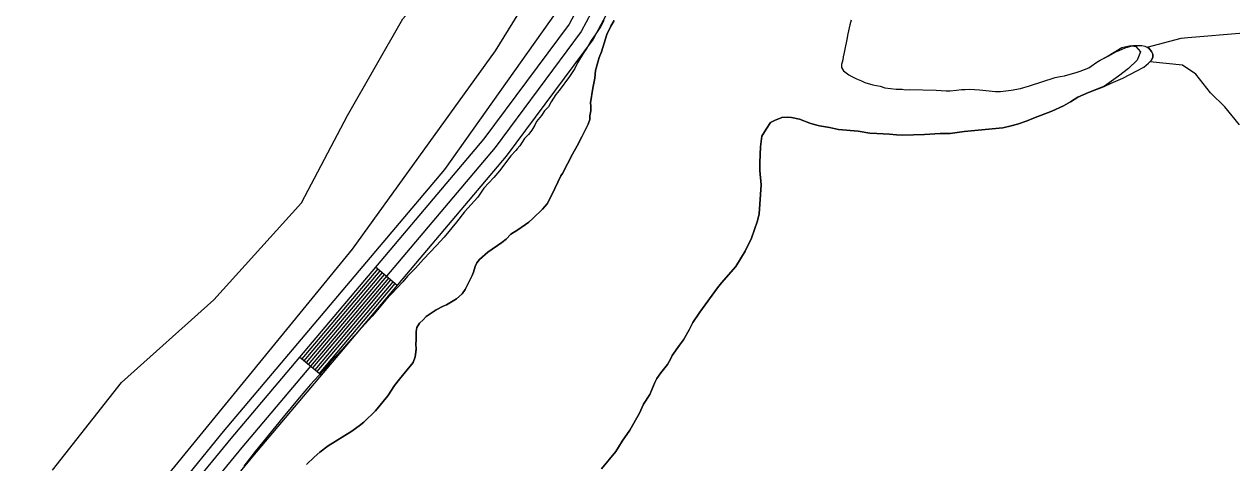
# Model space of a CAD drawing. Extents: x 3161615 to 3199515, y 867541 to 892976.
# Drawn here: x 3168624 to 3169906, y 879661 to 880127 of the extents above; entities that cross this region are included whole.
import ezdxf

# ---------------------------------------------------------------- set-up
doc = ezdxf.new("R2010")
doc.units = 0
for name, color, linetype in [('V-ROAD-CNTR', 7, 'Continuous'), ('V-SITE-VEGE', 7, 'Continuous'), ('V-TOPO-SHOR', 7, 'Continuous'), ('V-WETL-SWMP', 7, 'Continuous')]:
    doc.layers.add(name, color=color, linetype=linetype)

msp = doc.modelspace()

# ---------------------------------------------------------------- linework, layer by layer
at = {"layer": 'V-ROAD-CNTR'}
for p, q in [((3169019.7, 879849.5), (3168996.8, 879868.8)), ((3168939.1, 879753.9), (3168916.2, 879773.3))]:
    msp.add_line(p, q, dxfattribs=at)
for points in [[(3169145.1, 881897.3), (3169164.2, 881845.8), (3169179.9, 881794.7), (3169222, 881674.8), (3169262.3, 881541.8), (3169311, 881393.1), (3169363.6, 881222.1), (3169385.1, 881151), (3169400.6, 881076.9), (3169410.9, 880990.5), (3169412.4, 880911), (3169406.7, 880838), (3169409.7, 880764.2), (3169403, 880675), (3169388.9, 880603.4), (3169370, 880527.2), (3169349.1, 880444.5), (3169329.7, 880382.2), (3169292.8, 880297.5), (3169254.8, 880225.7), (3169202.4, 880127.2), (3169111.9, 880005.4), (3168843.2, 879686.7), (3168693.7, 879504.4)], [(3169159.1, 881902.7), (3169178.4, 881850.6), (3169194.1, 881799.4), (3169236.2, 881679.4), (3169276.6, 881546.3), (3169325.3, 881397.6), (3169378, 881226.5), (3169399.6, 881154.7), (3169415.4, 881079.3), (3169425.9, 880991.5), (3169427.4, 880910.5), (3169421.8, 880837.7), (3169424.7, 880763.9), (3169417.9, 880673), (3169403.5, 880600.1), (3169384.6, 880523.5), (3169363.5, 880440.4), (3169343.8, 880377), (3169306.3, 880291), (3169268.1, 880218.7), (3169215.1, 880119.2), (3169123.7, 879996.1), (3168854.8, 879677.2), (3168705.2, 879494.7)], [(3169173.1, 881908.2), (3169192.6, 881855.4), (3169208.4, 881804.1), (3169250.5, 881684.1), (3169290.9, 881550.8), (3169339.6, 881402.2), (3169392.3, 881230.8), (3169414.2, 881158.4), (3169430.2, 881081.7), (3169440.9, 880992.5), (3169442.4, 880910.1), (3169436.8, 880837.5), (3169439.7, 880763.7), (3169432.8, 880670.9), (3169418.2, 880596.9), (3169399.1, 880519.9), (3169378, 880436.3), (3169357.8, 880371.8), (3169319.8, 880284.5), (3169281.3, 880211.6), (3169227.8, 880111.2), (3169135.5, 879986.7), (3168866.3, 879667.6), (3168716.7, 879485.1)], [(3168999.1, 879866.9), (3168918.5, 879771.3)], [(3169001.4, 879865), (3168920.8, 879769.4)], [(3169003.7, 879863), (3168923.1, 879767.5)], [(3169006, 879861.1), (3168925.4, 879765.5)], [(3169008.3, 879859.2), (3168927.7, 879763.6)], [(3169010.5, 879857.2), (3168930, 879761.7)], [(3169012.8, 879855.3), (3168932.3, 879759.7)], [(3169015.1, 879853.4), (3168934.6, 879757.8)], [(3169017.4, 879851.4), (3168936.8, 879755.9)]]:
    msp.add_lwpolyline(points, dxfattribs=at)
at = {"layer": 'V-SITE-VEGE'}
for p, q in [((3169239.1, 880130.9), (3169235.5, 880124.3)), ((3169246.5, 880125.1), (3169250.2, 880131.1)), ((3169501.7, 880131.4), (3169500.1, 880126.3)), ((3169230, 880115.9), (3169225.8, 880109.9)), ((3169235.5, 880124.3), (3169230, 880115.9)), ((3169236.8, 880097.7), (3169242.3, 880116)), ((3169242.3, 880116), (3169246.5, 880125.1)), ((3169498, 880116.7), (3169497, 880110.9)), ((3169500.1, 880126.3), (3169498, 880116.7)), ((3169225.8, 880109.9), (3169220.9, 880101.5)), ((3169497, 880110.9), (3169494.9, 880100.7)), ((3169772.5, 880092.3), (3169789, 880102.3)), ((3169789, 880102.3), (3169798.5, 880104.4)), ((3169798.5, 880104.4), (3169803.8, 880103.5)), ((3169803.8, 880103.5), (3169808.8, 880097.8)), ((3169217.3, 880096.1), (3169211.2, 880085.9)), ((3169220.9, 880101.5), (3169217.3, 880096.1)), ((3169230.1, 880077.9), (3169234.3, 880091.7)), ((3169234.3, 880091.7), (3169236.8, 880097.7)), ((3169492.7, 880089.3), (3169491.5, 880084.2)), ((3169493, 880092.3), (3169492.7, 880089.3)), ((3169494.3, 880097.1), (3169493, 880092.3)), ((3169494.9, 880100.7), (3169494.3, 880097.1)), ((3169765.9, 880088.9), (3169772.5, 880092.3)), ((3169808.8, 880097.8), (3169805.1, 880088.7)), ((3169208.2, 880079.9), (3169202.7, 880071.5)), ((3169211.2, 880085.9), (3169208.2, 880079.9)), ((3169229.4, 880069.7), (3169230.1, 880077.9)), ((3169491.5, 880084.2), (3169491.5, 880081.1)), ((3169491.5, 880081.1), (3169493.6, 880077.5)), ((3169493.6, 880077.5), (3169499.3, 880073.3)), ((3169741.4, 880076.1), (3169744.7, 880077.3)), ((3169744.7, 880077.3), (3169753.8, 880080.8)), ((3169753.8, 880080.8), (3169756.5, 880082.3)), ((3169756.5, 880082.3), (3169762.3, 880086.8)), ((3169762.3, 880086.8), (3169765.9, 880088.9)), ((3169796, 880080), (3169785.3, 880071.8)), ((3169805.1, 880088.7), (3169796, 880080)), ((3169202.7, 880071.5), (3169191.8, 880056.5)), ((3169227.3, 880059.2), (3169229.4, 880069.7)), ((3169499.3, 880073.3), (3169502.3, 880071.5)), ((3169502.3, 880071.5), (3169507.4, 880069)), ((3169507.4, 880069), (3169512.5, 880066.9)), ((3169512.5, 880066.9), (3169516.1, 880065.1)), ((3169516.1, 880065.1), (3169524.8, 880062.6)), ((3169690.8, 880061.5), (3169718.2, 880070.4)), ((3169718.2, 880070.4), (3169723.6, 880071.6)), ((3169723.6, 880071.6), (3169728.2, 880072.2)), ((3169728.2, 880072.2), (3169741.4, 880076.1)), ((3169785.3, 880071.8), (3169770.6, 880061.2)), ((3169188.2, 880052.3), (3169183.3, 880044.5)), ((3169191.8, 880056.5), (3169188.2, 880052.3)), ((3169225.1, 880043.5), (3169227.3, 880059.2)), ((3169524.8, 880062.6), (3169532.3, 880061.1)), ((3169532.3, 880061.1), (3169537.2, 880059.6)), ((3169537.2, 880059.6), (3169543.5, 880058.9)), ((3169543.5, 880058.9), (3169549.5, 880058)), ((3169549.5, 880058), (3169555.8, 880058)), ((3169555.8, 880058), (3169558.8, 880057.3)), ((3169558.8, 880057.3), (3169563.1, 880057.6)), ((3169563.1, 880057.6), (3169592, 880056.9)), ((3169592, 880056.9), (3169602.5, 880056.2)), ((3169602.5, 880056.2), (3169606.7, 880056.2)), ((3169606.7, 880056.2), (3169613.6, 880056.8)), ((3169613.6, 880056.8), (3169618.8, 880057.7)), ((3169618.8, 880057.7), (3169622.7, 880057.6)), ((3169622.7, 880057.6), (3169627.2, 880057.9)), ((3169627.2, 880057.9), (3169637.7, 880057.3)), ((3169637.7, 880057.3), (3169654.9, 880055.7)), ((3169654.9, 880055.7), (3169660, 880055.7)), ((3169660, 880055.7), (3169671.5, 880056.8)), ((3169671.5, 880056.8), (3169681.4, 880058.9)), ((3169681.4, 880058.9), (3169690.8, 880061.5)), ((3169753.7, 880054.6), (3169742.2, 880049.6)), ((3169770.6, 880061.2), (3169753.7, 880054.6)), ((3169180.3, 880039.1), (3169176.1, 880034.9)), ((3169183.3, 880044.5), (3169180.3, 880039.1)), ((3169225.4, 880040.2), (3169225.1, 880043.5)), ((3169225.3, 880035.1), (3169225.4, 880040.2)), ((3169727.1, 880040.3), (3169714.7, 880034.6)), ((3169734.3, 880044.5), (3169727.1, 880040.3)), ((3169742.2, 880049.6), (3169734.3, 880044.5)), ((3169173, 880030.1), (3169167.6, 880023.5)), ((3169176.1, 880034.9), (3169173, 880030.1)), ((3169222.6, 880021), (3169224.1, 880025.8)), ((3169224.1, 880025.8), (3169224.4, 880029.7)), ((3169224.4, 880029.7), (3169225.3, 880035.1)), ((3169428, 880027.8), (3169420.1, 880024.9)), ((3169433.7, 880028.4), (3169428, 880027.8)), ((3169438.2, 880027.8), (3169433.7, 880028.4)), ((3169446.7, 880026.2), (3169438.2, 880027.8)), ((3169457.8, 880022), (3169446.7, 880026.2)), ((3169695.1, 880027.2), (3169688.5, 880024.5)), ((3169714.7, 880034.6), (3169695.1, 880027.2)), ((3169162.7, 880014.5), (3169159.1, 880009.7)), ((3169165.8, 880019.9), (3169162.7, 880014.5)), ((3169167.6, 880023.5), (3169165.8, 880019.9)), ((3169215.6, 880007.4), (3169218.6, 880012.9)), ((3169218.6, 880012.9), (3169222.6, 880021)), ((3169411.4, 880015.6), (3169406.8, 880008.1)), ((3169415.9, 880022.5), (3169411.4, 880015.6)), ((3169420.1, 880024.9), (3169415.9, 880022.5)), ((3169463.8, 880020.1), (3169457.8, 880022)), ((3169468, 880019.2), (3169463.8, 880020.1)), ((3169478.5, 880017.4), (3169468, 880019.2)), ((3169488.2, 880015.2), (3169478.5, 880017.4)), ((3169508.9, 880013.3), (3169488.2, 880015.2)), ((3169521.6, 880011.4), (3169508.9, 880013.3)), ((3169621.6, 880013.1), (3169606.8, 880011)), ((3169662.5, 880017.1), (3169621.6, 880013.1)), ((3169671.6, 880019.2), (3169662.5, 880017.1)), ((3169678.2, 880020.9), (3169671.6, 880019.2)), ((3169688.5, 880024.5), (3169678.2, 880020.9)), ((3169154.9, 880005.5), (3169150, 879997.7)), ((3169159.1, 880009.7), (3169154.9, 880005.5)), ((3169210.7, 879997.8), (3169215.6, 880007.4)), ((3169406.8, 880008.1), (3169405.3, 879996.9)), ((3169528.8, 880010.8), (3169521.6, 880011.4)), ((3169542.4, 880010.1), (3169528.8, 880010.8)), ((3169549.6, 880009.5), (3169542.4, 880010.1)), ((3169556.2, 880009.2), (3169549.6, 880009.5)), ((3169579.4, 880009.7), (3169556.2, 880009.2)), ((3169596, 880010.8), (3169579.4, 880009.7)), ((3169606.8, 880011), (3169596, 880010.8)), ((3169140.3, 879987), (3169128.2, 879971.4)), ((3169145.8, 879992.9), (3169140.3, 879987)), ((3169147, 879994.7), (3169145.8, 879992.9)), ((3169150, 879997.7), (3169147, 879994.7)), ((3169195.2, 879968.4), (3169205.9, 879989.1)), ((3169205.9, 879989.1), (3169210.7, 879997.8)), ((3169405.2, 879988.5), (3169404.6, 879979.8)), ((3169405.3, 879996.9), (3169405.2, 879988.5)), ((3169404.6, 879979.8), (3169404.8, 879971.6)), ((3169122.2, 879964.2), (3169111.9, 879952.8)), ((3169128.2, 879971.4), (3169122.2, 879964.2)), ((3169184, 879945.6), (3169193.4, 879966)), ((3169193.4, 879966), (3169195.2, 879968.4)), ((3169404.8, 879971.6), (3169406, 879956.3)), ((3169111.9, 879952.8), (3169105.2, 879943.2)), ((3169406, 879956.3), (3169404, 879925.6)), ((3169105.2, 879943.2), (3169091.3, 879927.6)), ((3169174, 879930.5), (3169179.1, 879936.2)), ((3169179.1, 879936.2), (3169184, 879945.6)), ((3169091.3, 879927.6), (3169082.8, 879916.8)), ((3169163.7, 879920.4), (3169174, 879930.5)), ((3169404, 879925.6), (3169402.2, 879918)), ((3169082.8, 879916.8), (3169069.5, 879900.7)), ((3169147.7, 879908.4), (3169159.4, 879916.5)), ((3169159.4, 879916.5), (3169163.7, 879920.4)), ((3169402.2, 879918), (3169395.8, 879899.7)), ((3169069.5, 879900.7), (3169061.6, 879891.7)), ((3169131, 879894.9), (3169135.3, 879898.5)), ((3169135.3, 879898.5), (3169140.4, 879903.9)), ((3169140.4, 879903.9), (3169147.7, 879908.4)), ((3169395.8, 879899.7), (3169389.1, 879885.9)), ((3169061.6, 879891.7), (3169047.7, 879877.3)), ((3169107.2, 879876.9), (3169115.9, 879884.7)), ((3169115.9, 879884.7), (3169131, 879894.9)), ((3169389.1, 879885.9), (3169379.1, 879869.4)), ((3169047.7, 879877.3), (3169039.2, 879867.7)), ((3169102.6, 879869.7), (3169104.4, 879873.6)), ((3169104.4, 879873.6), (3169107.2, 879876.9)), ((3169030.8, 879859.3), (3169025.9, 879853.3)), ((3169039.2, 879867.7), (3169030.8, 879859.3)), ((3169091.9, 879845.1), (3169099.2, 879860.1)), ((3169099.2, 879860.1), (3169100.8, 879863.7)), ((3169100.8, 879863.7), (3169102.6, 879869.7)), ((3169379.1, 879869.4), (3169363.9, 879852.3)), ((3169025.9, 879853.3), (3169007.8, 879834.2)), ((3169359.7, 879846.9), (3169340.9, 879821)), ((3169363.9, 879852.3), (3169359.7, 879846.9)), ((3169007.8, 879834.2), (3168993.3, 879816.8)), ((3169072, 879828.9), (3169082.9, 879835.2)), ((3169082.9, 879835.2), (3169088.6, 879840.6)), ((3169088.6, 879840.6), (3169091.9, 879845.1)), ((3169050.6, 879816.4), (3169061.1, 879823.6)), ((3169061.1, 879823.6), (3169068.7, 879827.4)), ((3169068.7, 879827.4), (3169072, 879828.9)), ((3169340.9, 879821), (3169333.6, 879809.9)), ((3168993.3, 879816.8), (3168970.9, 879792.2)), ((3169040.6, 879804.7), (3169043.3, 879809.2)), ((3169043.3, 879809.2), (3169047.2, 879812.8)), ((3169047.2, 879812.8), (3169050.6, 879816.4)), ((3169333.6, 879809.9), (3169329.7, 879802.1)), ((3169039.9, 879800.5), (3169040.6, 879804.7)), ((3169039.9, 879791.1), (3169039.9, 879800.5)), ((3169329.7, 879802.1), (3169323.6, 879791.6)), ((3168970.9, 879792.2), (3168961.2, 879781.4)), ((3169038.9, 879773.4), (3169039.9, 879781.8)), ((3169039.6, 879787.5), (3169039.9, 879791.1)), ((3169039.9, 879781.8), (3169039.6, 879787.5)), ((3169319.3, 879785.9), (3169311.8, 879774.8)), ((3169323.6, 879791.6), (3169319.3, 879785.9)), ((3168961.2, 879781.4), (3168948.5, 879767.7)), ((3169036.8, 879767.4), (3169038.9, 879773.4)), ((3169310.2, 879771.8), (3169306.6, 879765.5)), ((3169311.8, 879774.8), (3169310.2, 879771.8)), ((3168941.2, 879758.7), (3168927.9, 879744.3)), ((3168948.5, 879767.7), (3168941.2, 879758.7)), ((3169022.2, 879749.7), (3169036.8, 879767.4)), ((3169299.6, 879756.5), (3169295.4, 879750.5)), ((3169306.6, 879765.5), (3169299.6, 879756.5)), ((3168927.9, 879744.3), (3168915.8, 879729.9)), ((3169017.1, 879743.1), (3169022.2, 879749.7)), ((3169293.3, 879746.3), (3169287.8, 879733.4)), ((3169295.4, 879750.5), (3169293.3, 879746.3)), ((3168996.8, 879716.3), (3169009.8, 879732.2)), ((3169009.8, 879732.2), (3169017.1, 879743.1)), ((3169287.8, 879733.4), (3169281.1, 879723.2)), ((3168915.8, 879729.9), (3168898.9, 879709.5)), ((3169281.1, 879723.2), (3169277.1, 879713.8)), ((3168898.9, 879709.5), (3168869.2, 879673)), ((3168984.4, 879704.1), (3168996.8, 879716.3)), ((3169277.1, 879713.8), (3169266.8, 879695.5)), ((3168946.6, 879678.9), (3168971.7, 879694.5)), ((3168971.7, 879694.5), (3168976.8, 879698.4)), ((3168976.8, 879698.4), (3168979.5, 879700.2)), ((3168979.5, 879700.2), (3168984.4, 879704.1)), ((3169266.8, 879695.5), (3169258.6, 879683.8)), ((3169258.6, 879683.8), (3169254.7, 879677.5)), ((3168869.2, 879673), (3168857.1, 879657.4)), ((3168923.6, 879659.2), (3168931.8, 879667)), ((3168931.8, 879667), (3168937.5, 879672.1)), ((3168937.5, 879672.1), (3168946.6, 879678.9)), ((3169251.7, 879673), (3169236.8, 879654.4)), ((3169254.7, 879677.5), (3169251.7, 879673))]:
    msp.add_line(p, q, dxfattribs=at)
msp.add_lwpolyline([(3168653.9, 879653.1), (3168727.2, 879746.1), (3168825.1, 879834.2), (3168918.1, 879937.1), (3168967, 880030.1), (3169025.7, 880132.9), (3169104, 880221.1), (3169162.7, 880319), (3169226.3, 880470.8), (3169280.2, 880661.8), (3169309.5, 880730.3), (3169319.3, 880769.5), (3169343.8, 880784.2), (3169358.5, 880749.9), (3169358.5, 880691.2), (3169290, 880446.3), (3169265.5, 880328.8), (3169123.6, 880098.7), (3168971.9, 879888.1), (3168688.1, 879540.4)], dxfattribs=at)
at = {"layer": 'V-TOPO-SHOR'}
for points in [[(3167942.8, 878474.1), (3167973, 878573.7), (3168033.2, 878698.1), (3168098.2, 878792.7), (3168148.3, 878862.3), (3168328.4, 879086.2), (3168523.4, 879310), (3168835.4, 879694.2), (3169070.5, 879972.7), (3169195.6, 880149.3), (3169280.8, 880311.1), (3169341.1, 880475.5), (3169378.9, 880637.4), (3169399.3, 880796.8), (3169397.1, 880916.5), (3169387.5, 881038.7), (3169358, 881188.3), (3169249.3, 881560), (3169120.8, 881931.7), (3169103.4, 881974.2)], [(3169250.2, 880131.1), (3169246.5, 880125.1), (3169242.3, 880116), (3169236.8, 880097.7), (3169234.3, 880091.7), (3169230.1, 880077.9), (3169229.4, 880069.7), (3169227.3, 880059.2), (3169225.1, 880043.5), (3169225.4, 880040.2), (3169225.3, 880035.1), (3169224.4, 880029.7), (3169224.1, 880025.8), (3169222.6, 880021), (3169218.6, 880012.9), (3169215.6, 880007.4), (3169210.7, 879997.8), (3169205.9, 879989.1), (3169195.2, 879968.4), (3169193.4, 879966), (3169184, 879945.6), (3169179.1, 879936.2), (3169174, 879930.5), (3169163.7, 879920.4), (3169159.4, 879916.5), (3169147.7, 879908.4), (3169140.4, 879903.9), (3169135.3, 879898.5), (3169131, 879894.9), (3169115.9, 879884.7), (3169107.2, 879876.9), (3169104.4, 879873.6), (3169102.6, 879869.7), (3169100.8, 879863.7), (3169099.2, 879860.1), (3169091.9, 879845.1), (3169088.6, 879840.6), (3169082.9, 879835.2), (3169072, 879828.9), (3169068.7, 879827.4), (3169061.1, 879823.6), (3169050.6, 879816.4), (3169047.2, 879812.8), (3169043.3, 879809.2), (3169040.6, 879804.7), (3169039.9, 879800.5), (3169039.9, 879791.1), (3169039.6, 879787.5)], [(3169501.7, 880131.4), (3169500.1, 880126.3), (3169498, 880116.7), (3169497, 880110.9), (3169494.9, 880100.7), (3169494.3, 880097.1), (3169493, 880092.3), (3169492.7, 880089.3), (3169491.5, 880084.2), (3169491.5, 880081.1), (3169493.6, 880077.5), (3169499.3, 880073.3), (3169502.3, 880071.5), (3169507.4, 880069), (3169512.5, 880066.9), (3169516.1, 880065.1), (3169524.8, 880062.6), (3169532.3, 880061.1), (3169537.2, 880059.6), (3169543.5, 880058.9), (3169549.5, 880058), (3169555.8, 880058), (3169558.8, 880057.3), (3169563.1, 880057.6), (3169592, 880056.9), (3169602.5, 880056.2), (3169606.7, 880056.2), (3169613.6, 880056.8), (3169618.8, 880057.7), (3169622.7, 880057.6), (3169627.2, 880057.9), (3169637.7, 880057.3), (3169654.9, 880055.7), (3169660, 880055.7), (3169671.5, 880056.8), (3169681.4, 880058.9), (3169690.8, 880061.5), (3169718.2, 880070.4), (3169723.6, 880071.6), (3169728.2, 880072.2), (3169741.4, 880076.1), (3169744.7, 880077.3), (3169753.8, 880080.8), (3169756.5, 880082.3), (3169762.3, 880086.8), (3169765.9, 880088.9), (3169772.2, 880092.2), (3169775.2, 880093.4), (3169782.5, 880097.6), (3169786.1, 880099), (3169792.4, 880102), (3169797.3, 880103.5), (3169800.9, 880104.4), (3169810.2, 880104.4), (3169813.2, 880103.7), (3169815.8, 880102.5)], [(3169815.8, 880102.5), (3169817.7, 880101.6), (3169820.4, 880098), (3169821.9, 880095.3), (3169821.9, 880091.6), (3169820.1, 880088.6), (3169818.6, 880087)], [(3169329.7, 879802.1), (3169333.6, 879809.9), (3169340.9, 879821), (3169359.7, 879846.9), (3169363.9, 879852.3), (3169379.1, 879869.4), (3169389.1, 879885.9), (3169395.8, 879899.7), (3169402.2, 879918), (3169404, 879925.6), (3169406, 879956.3), (3169404.8, 879971.6), (3169404.6, 879979.8), (3169405.2, 879988.5), (3169405.3, 879996.9), (3169406.8, 880008.1), (3169411.4, 880015.6), (3169415.9, 880022.5), (3169420.1, 880024.9), (3169428, 880027.8), (3169433.7, 880028.4), (3169438.2, 880027.8), (3169446.7, 880026.2), (3169457.8, 880022), (3169463.8, 880020.1), (3169468, 880019.2), (3169478.5, 880017.4), (3169488.2, 880015.2), (3169508.9, 880013.3), (3169521.6, 880011.4), (3169528.8, 880010.8), (3169542.4, 880010.1), (3169549.6, 880009.5), (3169556.2, 880009.2), (3169579.4, 880009.7), (3169596, 880010.8), (3169606.8, 880011), (3169621.6, 880013.1), (3169662.5, 880017.1), (3169671.6, 880019.2), (3169678.2, 880020.9), (3169688.5, 880024.5), (3169695.1, 880027.2), (3169714.7, 880034.6), (3169727.1, 880040.3), (3169734.3, 880044.5), (3169742.2, 880049.6), (3169753.7, 880054.6), (3169770, 880060.9), (3169777.5, 880064.4), (3169789.9, 880069.8), (3169812.2, 880081.5), (3169817.4, 880085.6), (3169818.6, 880087)], [(3169236.8, 879654.4), (3169251.7, 879673), (3169254.7, 879677.5), (3169258.6, 879683.8), (3169266.8, 879695.5), (3169277.1, 879713.8), (3169281.1, 879723.1), (3169287.8, 879733.4), (3169293.3, 879746.3), (3169295.4, 879750.5), (3169299.6, 879756.5), (3169306.6, 879765.5), (3169310.2, 879771.8), (3169311.8, 879774.8), (3169319.3, 879785.9), (3169323.6, 879791.6), (3169329.7, 879802.1)], [(3169039.6, 879787.5), (3169039.9, 879781.8), (3169039.5, 879778.5), (3169038.9, 879773.4), (3169036.8, 879767.4), (3169022.2, 879749.7), (3169017.1, 879743.1), (3169009.8, 879732.2), (3168996.8, 879716.3), (3168984.4, 879704.1), (3168979.5, 879700.2), (3168976.8, 879698.4), (3168971.7, 879694.5), (3168946.6, 879678.9), (3168937.5, 879672.1), (3168931.8, 879667), (3168923.6, 879659.2)]]:
    msp.add_lwpolyline(points, dxfattribs=at)
at = {"layer": 'V-WETL-SWMP'}
msp.add_lwpolyline([(3169913.7, 880020.2), (3169898.2, 880039.1), (3169882.9, 880054.3), (3169867.5, 880073.8), (3169853.2, 880083.7), (3169818.6, 880087), (3169820.1, 880088.6), (3169821.9, 880091.6), (3169821.9, 880095.3), (3169820.4, 880098), (3169817.7, 880101.6), (3169815.8, 880102.5), (3169851.9, 880112.1), (3169859.1, 880112.9), (3169918.1, 880118)], dxfattribs=at)

doc.saveas('drawing.dxf')
